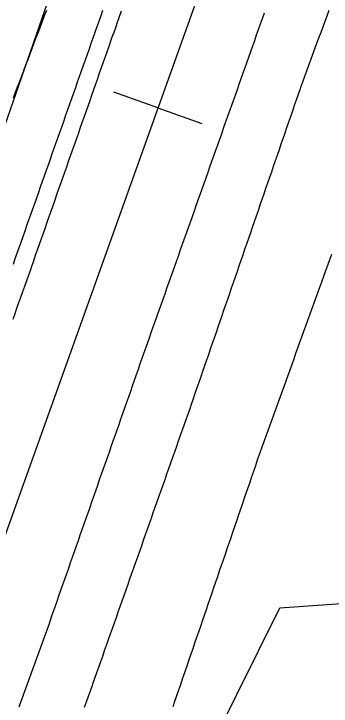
# Model space of a CAD drawing. Extents: x 1901471 to 1963503, y 756461 to 799997.
# Drawn here: x 1940690.1 to 1940744.3, y 779743.6 to 779861.8 of the extents above; entities that cross this region are included whole.
import ezdxf

# ---------------------------------------------------------------- set-up
doc = ezdxf.new("R2010")
doc.units = 0
for name, color, linetype in [('RD_EX_DR_ErosCtrl', 7, 'Continuous'), ('RD_EX_Fence_Other', 7, 'Continuous'), ('RD_EX_H2O', 7, 'Continuous'), ('RD_EX_Road', 7, 'Continuous'), ('RD_EX_VEG', 7, 'Continuous'), ('RD_HC_Cl', 7, 'Continuous'), ('RD_HC_Data_Tic', 7, 'Continuous')]:
    doc.layers.add(name, color=color, linetype=linetype)

msp = doc.modelspace()

# ---------------------------------------------------------------- linework, layer by layer
at = {"layer": 'RD_EX_DR_ErosCtrl'}
msp.add_lwpolyline([(1940690.05, 779847.51), (1940690.41, 779848.44), (1940690.76, 779849.38), (1940691.12, 779850.31), (1940691.47, 779851.25), (1940691.83, 779852.18), (1940692.18, 779853.12), (1940692.54, 779854.05), (1940692.89, 779854.99), (1940693.25, 779855.92), (1940693.6, 779856.86), (1940693.95, 779857.79), (1940694.31, 779858.73), (1940694.66, 779859.66), (1940695.02, 779860.6), (1940695.37, 779861.53), (1940695.73, 779862.47)], dxfattribs=at)
at = {"layer": 'RD_EX_Fence_Other'}
msp.add_lwpolyline([(1940332.14, 778883.89), (1940359.16, 778959.46), (1940381.75, 779021.62), (1940403.17, 779083.46), (1940426.72, 779147.94), (1940450.85, 779214.53), (1940468.58, 779264.97), (1940485.34, 779312.19), (1940501.65, 779357.36), (1940518.05, 779403.08), (1940533.56, 779446.87), (1940549.92, 779492.07), (1940564.79, 779534.08), (1940577.84, 779570.74), (1940588, 779598.39), (1940600.18, 779628.18), (1940613.79, 779656.82), (1940631.12, 779694.43), (1940642.75, 779719.15), (1940652.26, 779741.25), (1940665.15, 779777.26), (1940682.24, 779824.66), (1940695.89, 779863.73)], dxfattribs=at)
at = {"layer": 'RD_EX_H2O'}
msp.add_lwpolyline([(1940717.32, 779743.57), (1940717.65, 779744.51), (1940717.65, 779744.51), (1940717.98, 779745.46), (1940718.3, 779746.4), (1940718.63, 779747.34), (1940718.96, 779748.29), (1940719.13, 779748.77), (1940719.46, 779749.72), (1940719.78, 779750.67), (1940720.1, 779751.61), (1940720.43, 779752.56), (1940720.75, 779753.5), (1940721.07, 779754.45), (1940721.4, 779755.4), (1940721.72, 779756.34), (1940722.05, 779757.29), (1940722.37, 779758.23), (1940722.69, 779759.18), (1940723.02, 779760.13), (1940723.34, 779761.07), (1940723.67, 779762.02), (1940723.99, 779762.96), (1940724.31, 779763.91), (1940724.64, 779764.86), (1940724.96, 779765.8), (1940725.28, 779766.75), (1940725.61, 779767.69), (1940725.93, 779768.64), (1940726.26, 779769.58), (1940726.58, 779770.53), (1940726.9, 779771.48), (1940727.23, 779772.42), (1940727.55, 779773.37), (1940727.87, 779774.31), (1940728.2, 779775.26), (1940728.52, 779776.21), (1940728.85, 779777.15), (1940729.17, 779778.1), (1940729.49, 779779.04), (1940729.82, 779779.99), (1940730.14, 779780.94), (1940730.47, 779781.88), (1940730.79, 779782.83), (1940731.11, 779783.77), (1940731.44, 779784.72), (1940731.76, 779785.67), (1940731.88, 779786.01), (1940732.22, 779786.95), (1940732.56, 779787.89), (1940732.9, 779788.83), (1940733.24, 779789.77), (1940733.58, 779790.72), (1940733.92, 779791.66), (1940734.26, 779792.6), (1940734.6, 779793.54), (1940734.94, 779794.48), (1940735.27, 779795.42), (1940735.61, 779796.36), (1940735.95, 779797.3), (1940736.29, 779798.24), (1940736.63, 779799.18), (1940736.97, 779800.12), (1940737.31, 779801.06), (1940737.65, 779802), (1940737.99, 779802.94), (1940738.33, 779803.88), (1940738.33, 779803.88), (1940738.67, 779804.82), (1940739.01, 779805.76), (1940739.35, 779806.7), (1940739.69, 779807.64), (1940740.03, 779808.58), (1940740.37, 779809.52), (1940740.71, 779810.46), (1940741.05, 779811.4), (1940741.39, 779812.35), (1940741.73, 779813.29), (1940742.06, 779814.23), (1940742.4, 779815.17), (1940742.74, 779816.11), (1940743.08, 779817.05), (1940743.42, 779817.99), (1940743.76, 779818.93), (1940744.1, 779819.87), (1940744.44, 779820.81)], dxfattribs=at)
at = {"layer": 'RD_EX_Road'}
for points in [[(1940708.47, 779862.27), (1940708.13, 779861.33), (1940707.79, 779860.38), (1940707.46, 779859.44), (1940707.12, 779858.5), (1940707.05, 779858.3), (1940706.71, 779857.35), (1940706.38, 779856.41), (1940706.05, 779855.47), (1940705.72, 779854.52), (1940705.39, 779853.58), (1940705.06, 779852.64), (1940704.72, 779851.69), (1940704.39, 779850.75), (1940704.06, 779849.81), (1940703.73, 779848.86), (1940703.4, 779847.92), (1940703.07, 779846.98), (1940702.74, 779846.04), (1940702.4, 779845.09), (1940702.07, 779844.15), (1940701.74, 779843.21), (1940701.41, 779842.26), (1940701.08, 779841.32), (1940700.75, 779840.38), (1940700.41, 779839.43), (1940700.08, 779838.49), (1940699.75, 779837.55), (1940699.42, 779836.6), (1940699.09, 779835.66), (1940698.76, 779834.72), (1940698.42, 779833.77), (1940698.09, 779832.83), (1940697.76, 779831.89), (1940697.43, 779830.94), (1940697.1, 779830), (1940696.77, 779829.06), (1940696.43, 779828.11), (1940696.1, 779827.17), (1940695.77, 779826.23), (1940695.44, 779825.28), (1940695.11, 779824.34), (1940694.78, 779823.4), (1940694.44, 779822.46), (1940694.11, 779821.51), (1940693.78, 779820.57), (1940693.45, 779819.63), (1940693.12, 779818.68), (1940692.93, 779818.14), (1940692.59, 779817.2), (1940692.26, 779816.26), (1940691.93, 779815.31), (1940691.59, 779814.37), (1940691.26, 779813.43), (1940690.93, 779812.48), (1940690.59, 779811.54), (1940690.26, 779810.6), (1940689.93, 779809.66)], [(1940705.29, 779862.42), (1940704.95, 779861.48), (1940704.62, 779860.53), (1940704.29, 779859.59), (1940703.96, 779858.65), (1940703.62, 779857.7), (1940703.29, 779856.76), (1940702.96, 779855.82), (1940702.62, 779854.88), (1940702.29, 779853.93), (1940701.96, 779852.99), (1940701.63, 779852.05), (1940701.29, 779851.1), (1940700.96, 779850.16), (1940700.63, 779849.22), (1940700.29, 779848.28), (1940699.96, 779847.33), (1940699.63, 779846.39), (1940699.29, 779845.45), (1940698.96, 779844.51), (1940698.63, 779843.56), (1940698.29, 779842.62), (1940697.96, 779841.68), (1940697.63, 779840.73), (1940697.3, 779839.79), (1940696.96, 779838.85), (1940696.63, 779837.91), (1940696.3, 779836.96), (1940695.96, 779836.02), (1940695.63, 779835.08), (1940695.3, 779834.13), (1940694.96, 779833.19), (1940694.63, 779832.25), (1940694.3, 779831.31), (1940693.97, 779830.36), (1940693.63, 779829.42), (1940693.3, 779828.48), (1940692.97, 779827.53), (1940692.63, 779826.59), (1940692.3, 779825.65), (1940691.97, 779824.71), (1940691.63, 779823.76), (1940691.3, 779822.82), (1940690.97, 779821.88), (1940690.64, 779820.93), (1940690.3, 779819.99), (1940689.97, 779819.05)], [(1940743.92, 779862.4), (1940743.58, 779861.46), (1940743.23, 779860.52), (1940742.89, 779859.58), (1940742.55, 779858.64), (1940742.2, 779857.7), (1940741.86, 779856.76), (1940741.51, 779855.83), (1940741.17, 779854.89), (1940740.83, 779853.95), (1940740.48, 779853.01), (1940740.14, 779852.07), (1940739.79, 779851.13), (1940739.45, 779850.19), (1940739.11, 779849.25), (1940739.02, 779849.01), (1940738.69, 779848.06), (1940738.36, 779847.12), (1940738.04, 779846.17), (1940737.71, 779845.23), (1940737.38, 779844.28), (1940737.06, 779843.34), (1940736.73, 779842.39), (1940736.41, 779841.45), (1940736.08, 779840.5), (1940735.75, 779839.56), (1940735.43, 779838.61), (1940735.1, 779837.67), (1940734.77, 779836.72), (1940734.45, 779835.78), (1940734.12, 779834.83), (1940733.8, 779833.89), (1940733.47, 779832.94), (1940733.14, 779832), (1940732.82, 779831.05), (1940732.49, 779830.11), (1940732.16, 779829.16), (1940731.84, 779828.21), (1940731.51, 779827.27), (1940731.18, 779826.32), (1940730.86, 779825.38), (1940730.53, 779824.43), (1940730.21, 779823.49), (1940729.88, 779822.54), (1940729.55, 779821.6), (1940729.23, 779820.65), (1940728.9, 779819.71), (1940728.57, 779818.76), (1940728.25, 779817.82), (1940727.92, 779816.87), (1940727.6, 779815.93), (1940727.27, 779814.98), (1940726.94, 779814.04), (1940726.62, 779813.09), (1940726.29, 779812.15), (1940725.96, 779811.2), (1940725.64, 779810.26), (1940725.31, 779809.31), (1940724.98, 779808.37), (1940724.66, 779807.42), (1940724.33, 779806.48), (1940724.01, 779805.53), (1940723.68, 779804.59), (1940723.35, 779803.64), (1940723.03, 779802.7), (1940722.7, 779801.75), (1940722.37, 779800.8), (1940722.05, 779799.86), (1940721.72, 779798.91), (1940721.4, 779797.97), (1940721.07, 779797.02), (1940720.74, 779796.08), (1940720.42, 779795.13), (1940720.22, 779794.55), (1940719.88, 779793.61), (1940719.55, 779792.67), (1940719.22, 779791.72), (1940718.88, 779790.78), (1940718.55, 779789.84), (1940718.22, 779788.9), (1940718.22, 779788.9), (1940717.89, 779787.95), (1940717.55, 779787.01), (1940717.22, 779786.07), (1940716.89, 779785.12), (1940716.55, 779784.18), (1940716.22, 779783.24), (1940715.89, 779782.3), (1940715.56, 779781.35), (1940715.22, 779780.41), (1940714.89, 779779.47), (1940714.56, 779778.52), (1940714.23, 779777.58), (1940713.89, 779776.64), (1940713.56, 779775.7), (1940713.23, 779774.75), (1940712.89, 779773.81), (1940712.56, 779772.87), (1940712.23, 779771.93), (1940711.9, 779770.98), (1940711.56, 779770.04), (1940711.23, 779769.1), (1940710.9, 779768.15), (1940710.56, 779767.21), (1940710.23, 779766.27), (1940709.9, 779765.33), (1940709.57, 779764.38), (1940709.23, 779763.44), (1940708.9, 779762.5), (1940708.57, 779761.55), (1940708.23, 779760.61), (1940707.9, 779759.67), (1940707.57, 779758.73), (1940707.24, 779757.78), (1940706.9, 779756.84), (1940706.57, 779755.9), (1940706.24, 779754.95), (1940705.9, 779754.01), (1940705.57, 779753.07), (1940705.24, 779752.13), (1940704.91, 779751.18), (1940704.57, 779750.24), (1940704.24, 779749.3), (1940703.91, 779748.36), (1940703.58, 779747.41), (1940703.49, 779747.16), (1940703.15, 779746.22), (1940702.81, 779745.28), (1940702.48, 779744.33), (1940702.14, 779743.39)], [(1940732.88, 779861.95), (1940732.55, 779861.01), (1940732.22, 779860.06), (1940731.88, 779859.12), (1940731.55, 779858.18), (1940731.22, 779857.24), (1940730.88, 779856.29), (1940730.55, 779855.35), (1940730.22, 779854.41), (1940729.92, 779853.57), (1940729.59, 779852.63), (1940729.25, 779851.68), (1940728.92, 779850.74), (1940728.58, 779849.8), (1940728.25, 779848.86), (1940727.91, 779847.91), (1940727.58, 779846.97), (1940727.25, 779846.03), (1940726.91, 779845.09), (1940726.58, 779844.14), (1940726.24, 779843.2), (1940725.91, 779842.26), (1940725.58, 779841.32), (1940725.24, 779840.38), (1940724.91, 779839.43), (1940724.57, 779838.49), (1940724.24, 779837.55), (1940723.91, 779836.61), (1940723.57, 779835.66), (1940723.24, 779834.72), (1940722.9, 779833.78), (1940722.57, 779832.84), (1940722.24, 779831.89), (1940721.9, 779830.95), (1940721.57, 779830.01), (1940721.23, 779829.07), (1940720.9, 779828.12), (1940720.57, 779827.18), (1940720.23, 779826.24), (1940719.9, 779825.3), (1940719.56, 779824.35), (1940719.23, 779823.41), (1940718.89, 779822.47), (1940718.56, 779821.53), (1940718.23, 779820.58), (1940717.89, 779819.64), (1940717.56, 779818.7), (1940717.22, 779817.76), (1940716.89, 779816.81), (1940716.56, 779815.87), (1940716.22, 779814.93), (1940715.89, 779813.99), (1940715.55, 779813.05), (1940715.22, 779812.1), (1940714.89, 779811.16), (1940714.55, 779810.22), (1940714.22, 779809.28), (1940713.88, 779808.33), (1940713.55, 779807.39), (1940713.22, 779806.45), (1940713, 779805.84), (1940712.67, 779804.89), (1940712.34, 779803.95), (1940712.01, 779803.01), (1940711.67, 779802.06), (1940711.34, 779801.12), (1940711.01, 779800.18), (1940710.68, 779799.23), (1940710.35, 779798.29), (1940710.02, 779797.35), (1940709.69, 779796.4), (1940709.36, 779795.46), (1940709.03, 779794.52), (1940708.7, 779793.57), (1940708.7, 779793.57), (1940708.36, 779792.63), (1940708.03, 779791.69), (1940707.7, 779790.74), (1940707.37, 779789.8), (1940707.04, 779788.86), (1940706.71, 779787.91), (1940706.38, 779786.97), (1940706.05, 779786.03), (1940705.72, 779785.08), (1940705.39, 779784.14), (1940705.05, 779783.2), (1940704.72, 779782.25), (1940704.39, 779781.31), (1940704.06, 779780.36), (1940703.73, 779779.42), (1940703.4, 779778.48), (1940703.07, 779777.53), (1940702.74, 779776.59), (1940702.41, 779775.65), (1940702.08, 779774.7), (1940701.74, 779773.76), (1940701.41, 779772.82), (1940701.08, 779771.87), (1940700.75, 779770.93), (1940700.42, 779769.99), (1940700.09, 779769.04), (1940699.76, 779768.1), (1940699.43, 779767.16), (1940699.1, 779766.21), (1940698.77, 779765.27), (1940698.43, 779764.33), (1940698.1, 779763.38), (1940697.77, 779762.44), (1940697.44, 779761.5), (1940697.11, 779760.55), (1940696.78, 779759.61), (1940696.45, 779758.67), (1940696.12, 779757.72), (1940695.79, 779756.78), (1940695.73, 779756.63), (1940695.39, 779755.69), (1940695.05, 779754.75), (1940694.71, 779753.81), (1940694.37, 779752.87), (1940694.03, 779751.93), (1940693.69, 779750.99), (1940693.35, 779750.05), (1940693.01, 779749.11), (1940692.67, 779748.17), (1940692.33, 779747.23), (1940691.99, 779746.29), (1940691.65, 779745.35), (1940691.31, 779744.41), (1940690.97, 779743.47)]]:
    msp.add_lwpolyline(points, dxfattribs=at)
at = {"layer": 'RD_EX_VEG'}
msp.add_lwpolyline([(1940916.28, 779768.6), (1940899.09, 779758.44), (1940877.24, 779745.85), (1940846.87, 779723.28), (1940822.9, 779701.94), (1940802.61, 779692.75), (1940776.32, 779666.52), (1940760.5, 779658.82), (1940744.57, 779661.9), (1940736.68, 779671.38), (1940734.2, 779686.14), (1940721.3, 779690.06), (1940712.66, 779706.92), (1940720.87, 779730.81), (1940735.59, 779760.44), (1940755.02, 779761.77), (1940777.43, 779754.53), (1940795.15, 779768.42), (1940814.91, 779782.64), (1940843.54, 779784.8), (1940875.6, 779799.37), (1940897.34, 779800.29), (1940924.4, 779796.93)], dxfattribs=at)
at = {"layer": 'RD_HC_Cl'}
msp.add_line((1941934.1, 783249.34), (1940101.04, 778132.85), dxfattribs=at)
at = {"layer": 'RD_HC_Data_Tic'}
for q in [(1940707.2, 779848.49), (1940722.26, 779843.1)]:
    msp.add_line((1940714.73, 779845.79), q, dxfattribs=at)

doc.saveas('drawing.dxf')
